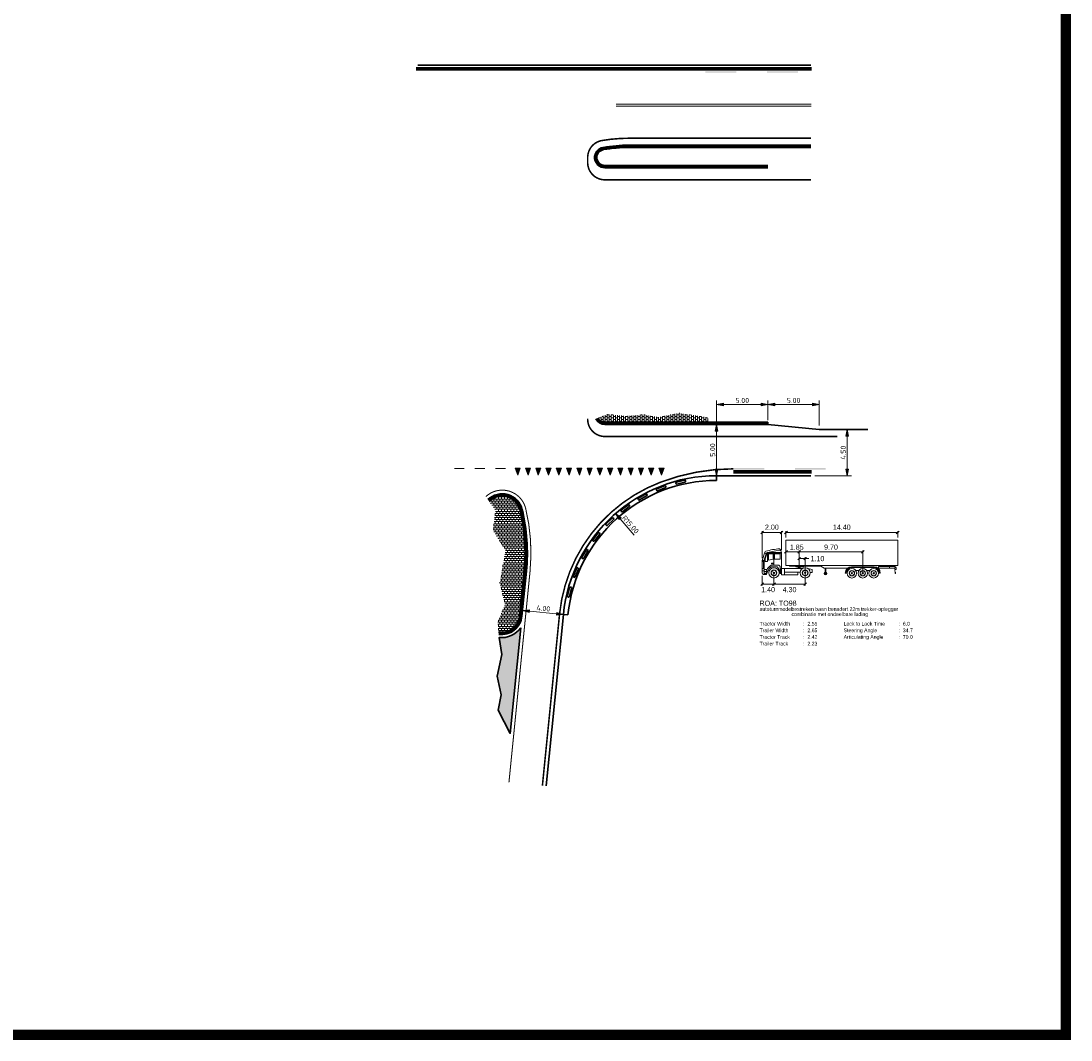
# Model space of a CAD drawing. Header units: metres. Extents: x -699 to 2316, y -1199 to 781.
# Tile 289 of 593: x 378 to 480, y -15 to 85. Entities that reach past the tile are written whole.
import ezdxf
from ezdxf.enums import TextEntityAlignment as Align

# ---------------------------------------------------------------- set-up
doc = ezdxf.new("R2010")
doc.units = ezdxf.units.M
doc.header["$PDMODE"] = 1
doc.linetypes.add('VW-1-1_STREEP', pattern=[2, 1, -1])
for name, color, linetype, lineweight in [('N-WA-VW-MARKERING_DYNAMISCH-G', 7, 'Continuous', 35), ('N-WE-VH-KANTVERHARDING-G', 210, 'Continuous', 35), ('N-WE-VH-STOOTBAND-G', 7, 'Continuous', 35), ('N-WE-VH-VERHARDING_BETON-G', 252, 'Continuous', 35), ('N-WE-VH-VERHARDING_BETONSTRAATSTEEN-A', 252, 'Continuous', 18), ('N-WE-VW-MARKERING_DWARS_DRIEHOEK_5070-G', 7, 'VW-HAAIETAND70-L-N', 35), ('N-WE-VW-MARKERING_LANGS_STREEP_DOORGETROKKEN_010-G', 7, 'Continuous', 13), ('N-WE-VW-MARKERING_LANGS_STREEP_DOORGETROKKEN_015-G', 7, 'Continuous', 13), ('N-WE-VW-MARKERING_PUNTSTUK-G', 7, 'Continuous', 35), ('X-XX-AL-(M)-M-200', 7, 'Continuous', 18), ('X-XX-AL-M', 7, 'Continuous', 18)]:
    doc.layers.add(name, color=color, linetype=linetype, lineweight=lineweight)
doc.layers.add('to-xx-view', color=1, linetype='Continuous', lineweight=25, plot=False)
doc.styles.add('NLCS-ISO Standaard', font='NLCS-ISO.ttf')
doc.styles.add('rtw_iso', font='iso-rtw.shx')
doc.linetypes.add('VW-HAAIETAND70-L-N', pattern='A,0,-0.5,[149,NLCS.SHX,S=1,R=0,X=-0.625,Y=0],-0.5', length=1)
doc.dimstyles.new('NLCS-M200-T25-Pijl', dxfattribs={"dimtxt": 0.5, "dimasz": 0.375, "dimexe": 0.4, "dimexo": 0.4, "dimgap": 0.14, "dimtad": 1, "dimlfac": -1, "dimzin": 0, "dimdsep": 46, "dimtxsty": 'NLCS-ISO Standaard', "dimblk": 'Pijl', "dimblk1": 'Pijl', "dimblk2": 'Pijl', "dimcen": 2.5, "dimdle": 2, "dimclrd": 256, "dimclre": 256, "dimclrt": 256, "dimadec": 0, "dimazin": 0, "dimtfac": 1, "dimtofl": 0, "dimtmove": 0, "dimatfit": 3, "dimldrblk": 'Pijl', "dimfxl": 1, "dimtolj": 1, "dimtzin": 0, "dimlwd": 18, "dimlwe": 18, "dimarcsym": 0})

# ---------------------------------------------------------------- blocks, each defined once
blk = doc.blocks.new('Haai70')
at = {"linetype": 'Continuous', "lineweight": 5}
blk.add_hatch(color=256, dxfattribs=at).paths.add_polyline_path([(-0.25, 0), (0.2499999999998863, 2.273736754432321e-13), (2.842170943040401e-14, -0.7000000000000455)])
blk.add_lwpolyline([(-0.25, 0), (0.2499999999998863, 2.273736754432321e-13), (2.842170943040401e-14, -0.7000000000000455)], close=True, dxfattribs=at)
blk = doc.blocks.new('Pijl')
h = blk.add_hatch(color=256)
h.paths.add_polyline_path([(2.220446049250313e-16, 0), (-1.75, 0.352142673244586), (-1.749922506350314, 1.310063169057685e-14)])
h.paths.add_polyline_path([(-1.749922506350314, 1.310063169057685e-14), (-1.749845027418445, -0.3520757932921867), (0, 0)])
for p, q in [((-1.901878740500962, 1.4210854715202e-14), (0, 0)), ((0, 0), (-1.75, 0.352142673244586)), ((-1.75, 0.352142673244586), (-1.749845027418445, -0.3520757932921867)), ((0, 0), (-1.749845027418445, -0.3520757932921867))]:
    blk.add_line(p, q)
blk = doc.blocks.new('*D150')
at = {"layer": 'Defpoints', "color": 0, "transparency": 16777216}
for p in [(435.6211128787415, 36.58939930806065), (445.4602522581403, 25.26723801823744)]:
    blk.add_point(p, dxfattribs=at)
at = {"layer": 'X-XX-AL-M', "lineweight": 18, "transparency": 16777216}
blk.add_line((437.4446333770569, 34.4910254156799), (435.8670913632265, 36.30634527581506), dxfattribs=at)
at = {"layer": 'X-XX-AL-M', "lineweight": 18, "transparency": 16777216, "xscale": 0.375, "yscale": 0.375, "zscale": 0.375, "rotation": 130.9911634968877}
blk.add_blockref('Pijl', (435.6211128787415, 36.58939930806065), dxfattribs=at)
at = {"layer": 'X-XX-AL-M', "transparency": 16777216, "insert": (437.0732278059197, 35.51297595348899), "char_height": 0.5, "attachment_point": 5, "rotation": 310.99116349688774, "style": 'NLCS-ISO Standaard'}
blk.add_mtext('\\A1;R15.00', dxfattribs=at)
blk = doc.blocks.new('*D151')
at = {"layer": 'Defpoints', "color": 0, "transparency": 16777216}
for p in [(455.4602522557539, 44.76723801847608), (458.1913283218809, 44.76723801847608), (454.6408143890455, 40.26723801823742)]:
    blk.add_point(p, dxfattribs=at)
at = {"layer": 'X-XX-AL-M', "lineweight": 18, "transparency": 16777216}
for p, q in [((455.8602522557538, 44.76723801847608), (458.5913283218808, 44.76723801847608)), ((458.1913283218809, 40.64223801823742), (458.1913283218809, 44.39223801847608)), ((455.0408143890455, 40.26723801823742), (458.5913283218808, 40.26723801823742))]:
    blk.add_line(p, q, dxfattribs=at)
at = {"layer": 'X-XX-AL-M', "lineweight": 18, "transparency": 16777216, "xscale": 0.375, "yscale": 0.375, "zscale": 0.375}
for p, rotation in [((458.1913283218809, 44.76723801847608), 90), ((458.1913283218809, 40.26723801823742), 270)]:
    blk.add_blockref('Pijl', p, dxfattribs=dict(at, rotation=rotation))
at = {"layer": 'X-XX-AL-M', "transparency": 16777216, "insert": (457.8013283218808, 42.51723801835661), "char_height": 0.5, "attachment_point": 5, "rotation": 90, "style": 'NLCS-ISO Standaard'}
blk.add_mtext('\\A1;4.50', dxfattribs=at)
blk = doc.blocks.new('*D152')
at = {"layer": 'Defpoints', "color": 0, "transparency": 16777216}
for p in [(445.4602522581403, 45.26723801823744), (445.4602522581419, 45.26723801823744), (445.4602522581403, 40.26723801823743)]:
    blk.add_point(p, dxfattribs=at)
at = {"layer": 'X-XX-AL-M', "lineweight": 18, "transparency": 16777216}
blk.add_line((445.4602522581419, 40.64223801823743), (445.4602522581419, 44.89223801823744), dxfattribs=at)
at = {"layer": 'X-XX-AL-M', "lineweight": 18, "transparency": 16777216, "xscale": 0.375, "yscale": 0.375, "zscale": 0.375}
for p, rotation in [((445.4602522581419, 45.26723801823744), 90), ((445.4602522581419, 40.26723801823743), 270)]:
    blk.add_blockref('Pijl', p, dxfattribs=dict(at, rotation=rotation))
at = {"layer": 'X-XX-AL-M', "transparency": 16777216, "insert": (445.0702522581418, 42.76723801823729), "char_height": 0.5, "attachment_point": 5, "rotation": 90, "style": 'NLCS-ISO Standaard'}
blk.add_mtext('\\A1;5.00', dxfattribs=at)
blk = doc.blocks.new('*D153')
at = {"layer": 'Defpoints', "color": 0, "transparency": 16777216}
for p in [(426.5545456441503, 27.15780867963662), (426.5545456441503, 27.1578086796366), (430.5346944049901, 26.75979380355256)]:
    blk.add_point(p, dxfattribs=at)
at = {"layer": 'X-XX-AL-M', "lineweight": 18, "transparency": 16777216}
blk.add_line((430.1615554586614, 26.79710769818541), (426.927684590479, 27.12049478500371), dxfattribs=at)
at = {"layer": 'X-XX-AL-M', "lineweight": 18, "transparency": 16777216, "xscale": 0.375, "yscale": 0.375, "zscale": 0.375}
for p, rotation in [((426.5545456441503, 27.1578086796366), 174.2894068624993), ((430.5346944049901, 26.75979380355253), 354.2894068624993)]:
    blk.add_blockref('Pijl', p, dxfattribs=dict(at, rotation=rotation))
at = {"layer": 'X-XX-AL-M', "transparency": 16777216, "insert": (428.5834264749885, 27.34686574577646), "char_height": 0.5, "attachment_point": 5, "rotation": 354.2894068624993, "style": 'NLCS-ISO Standaard'}
blk.add_mtext('\\A1;4.00', dxfattribs=at)
blk = doc.blocks.new('*D154')
at = {"layer": 'Defpoints', "color": 0, "transparency": 16777216}
for p in [(445.4602522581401, 47.21303352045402), (450.4602522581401, 45.26723801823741), (445.4602522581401, 40.26723801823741)]:
    blk.add_point(p, dxfattribs=at)
at = {"layer": 'X-XX-AL-M', "lineweight": 18, "transparency": 16777216}
for p, q in [((445.4602522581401, 40.66723801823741), (445.4602522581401, 47.61303352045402)), ((450.0852522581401, 47.21303352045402), (445.8352522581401, 47.21303352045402)), ((450.4602522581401, 45.66723801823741), (450.4602522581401, 47.61303352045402))]:
    blk.add_line(p, q, dxfattribs=at)
at = {"layer": 'X-XX-AL-M', "lineweight": 18, "transparency": 16777216, "xscale": 0.375, "yscale": 0.375, "zscale": 0.375, "rotation": 180}
blk.add_blockref('Pijl', (445.4602522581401, 47.21303352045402), dxfattribs=at)
at = {"layer": 'X-XX-AL-M', "lineweight": 18, "transparency": 16777216, "xscale": 0.375, "yscale": 0.375, "zscale": 0.375}
blk.add_blockref('Pijl', (450.4602522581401, 47.21303352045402), dxfattribs=at)
at = {"layer": 'X-XX-AL-M', "transparency": 16777216, "insert": (447.9602522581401, 47.60303352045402), "char_height": 0.5, "attachment_point": 5, "style": 'NLCS-ISO Standaard'}
blk.add_mtext('\\A1;5.00', dxfattribs=at)
blk = doc.blocks.new('*D155')
at = {"layer": 'Defpoints', "color": 0, "transparency": 16777216}
for p in [(455.4602522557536, 47.21303352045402), (450.4602522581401, 45.26723801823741), (455.4602522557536, 44.76723801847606)]:
    blk.add_point(p, dxfattribs=at)
at = {"layer": 'X-XX-AL-M', "lineweight": 18, "transparency": 16777216}
for p, q in [((450.4602522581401, 45.66723801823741), (450.4602522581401, 47.61303352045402)), ((450.8352522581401, 47.21303352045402), (455.0852522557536, 47.21303352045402)), ((455.4602522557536, 45.16723801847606), (455.4602522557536, 47.61303352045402))]:
    blk.add_line(p, q, dxfattribs=at)
at = {"layer": 'X-XX-AL-M', "lineweight": 18, "transparency": 16777216, "xscale": 0.375, "yscale": 0.375, "zscale": 0.375, "rotation": 180}
blk.add_blockref('Pijl', (450.4602522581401, 47.21303352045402), dxfattribs=at)
at = {"layer": 'X-XX-AL-M', "lineweight": 18, "transparency": 16777216, "xscale": 0.375, "yscale": 0.375, "zscale": 0.375}
blk.add_blockref('Pijl', (455.4602522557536, 47.21303352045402), dxfattribs=at)
at = {"layer": 'X-XX-AL-M', "transparency": 16777216, "insert": (452.9602522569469, 47.60303352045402), "char_height": 0.5, "attachment_point": 5, "style": 'NLCS-ISO Standaard'}
blk.add_mtext('\\A1;5.00', dxfattribs=at)

msp = doc.modelspace()

# ---------------------------------------------------------------- hatches: boundary and pattern name
at = {"layer": 'N-WE-VH-VERHARDING_BETONSTRAATSTEEN-A'}
h = msp.add_hatch(dxfattribs=at)
h.set_pattern_fill('VB-KLINKERVERHARDING', color=256, scale=0.2, style=0, pattern_type=2)
h.set_pattern_definition([(0, (0, 0), (0.2, 0.15), [0.2, -0.2]), (90, (0, 0), (-0.2, 1.224646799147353e-17), [])])
h.paths.add_polyline_path([(444.5169181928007, 45.97154747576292), (441.7700212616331, 46.36365001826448), (439.7799265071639, 45.97154747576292), (438.3784468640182, 46.22361253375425), (436.6125871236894, 46.08357504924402), (434.7906722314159, 46.25162244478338), (433.901212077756, 45.88452617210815, 0.2698577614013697), (434.5751235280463, 45.49223801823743), (436.9057268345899, 45.49223801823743), (437.0225855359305, 45.56892296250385), (437.072907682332, 45.49223801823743), (444.7967335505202, 45.49223801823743)])
h = msp.add_hatch(dxfattribs=at)
h.set_pattern_fill('VB-KLINKERVERHARDING', color=256, scale=0.2, angle=90, style=0, pattern_type=2)
h.set_pattern_definition([(90, (0, 0), (-0.15, 0.2), [0.2, -0.2]), (180, (0, 0), (-2.449293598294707e-17, -0.2), [])])
h.paths.add_polyline_path([(426.3056123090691, 36.93325364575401, 0.5894868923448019), (423.3112146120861, 37.75847729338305), (423.9283910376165, 36.89951389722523), (423.6735497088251, 34.96422579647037), (424.8967938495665, 32.97800866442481), (424.3361414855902, 29.82043588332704), (424.8458241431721, 27.68143165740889), (424.1322698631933, 26.05171774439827), (424.2199401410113, 25.04577140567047, 0.4329750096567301), (426.2746964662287, 26.62053891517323), (426.7124985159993, 30.998559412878, 0.08425962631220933)])
at = {"layer": 'N-WE-VW-MARKERING_PUNTSTUK-G'}
h = msp.add_hatch(color=256, dxfattribs=at)
edge = h.paths.add_edge_path()
edge.add_arc((424.508505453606, 26.79715801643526), 2.299999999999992, 263.8597141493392, 324.6975610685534, ccw=False)
edge.add_line((424.2624901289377, 24.51035315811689), (424.549851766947, 22.86220837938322))
edge.add_line((424.549851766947, 22.86220837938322), (424.092832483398, 20.76156317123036))
edge.add_line((424.092832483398, 20.76156317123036), (424.4584522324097, 18.93491398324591))
edge.add_line((424.4584522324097, 18.93491398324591), (424.1842392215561, 17.42792681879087))
edge.add_line((424.1842392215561, 17.42792681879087), (425.356505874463, 15.17741098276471))
edge.add_line((425.356505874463, 15.17741098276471), (426.3855653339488, 25.46800557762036))

# ---------------------------------------------------------------- linework, layer by layer
at = {"layer": 'N-WA-VW-MARKERING_DYNAMISCH-G', "color": 251, "linetype": 'VW-1-1_STREEP', "ltscale": 0.85, "const_width": 0.35}
for points in [[(416.1734419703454, 79.89223801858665), (454.7058143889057, 79.89223801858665)], [(447.0988492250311, 40.64223801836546), (454.7058143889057, 40.64223801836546)]]:
    msp.add_lwpolyline(points, dxfattribs=at)
at = {"layer": 'N-WE-VH-KANTVERHARDING-G'}
for p, q in [((416.3584419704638, 80.26723801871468), (454.6408143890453, 80.2672380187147)), ((450.4602522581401, 45.26723801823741), (450.4602522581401, 45.49223801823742)), ((445.4602522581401, 40.26723801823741), (454.6408143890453, 40.26723801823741)), ((430.5346944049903, 26.75979380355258), (428.8638615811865, 10.05146556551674))]:
    msp.add_line(p, q, dxfattribs=at)
at = {"layer": 'N-WE-VH-KANTVERHARDING-G', "flags": 128}
for points in [[(454.6408143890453, 72.46723801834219), (436.9330887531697, 72.46723801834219, 0.04233344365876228), (434.4066974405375, 72.25295230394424, 0.9187717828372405), (434.5751235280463, 70.26723801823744), (450.4602522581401, 70.2672380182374)], [(454.6408143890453, 72.35223801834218), (436.9330887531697, 72.35223801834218, 0.04233344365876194), (434.426066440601, 72.13959516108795, 0.9187717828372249), (434.5751235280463, 70.38223801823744), (450.4602522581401, 70.38223801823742)], [(454.6408143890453, 72.24223801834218), (436.9330887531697, 72.24223801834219, 0.04233344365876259), (434.4445933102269, 72.03116658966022, 0.9187717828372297), (434.5751235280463, 70.49223801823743), (450.4602522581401, 70.49223801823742)], [(433.6919638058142, 45.79816563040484, 0.2774462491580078), (434.5751235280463, 45.26723801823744), (450.4602522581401, 45.26723801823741)], [(433.7988317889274, 45.84227197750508, 0.2740490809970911), (434.5751235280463, 45.38223801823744), (450.4602522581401, 45.38223801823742)], [(433.901212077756, 45.88452617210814, 0.2698577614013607), (434.5751235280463, 45.49223801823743), (450.4602522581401, 45.49223801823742)]]:
    msp.add_lwpolyline(points, format="xyb", dxfattribs=at)
at = {"layer": 'N-WE-VH-KANTVERHARDING-G'}
msp.add_lwpolyline([(450.4602522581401, 45.26723801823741), (455.4602522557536, 44.76723801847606), (460.1957809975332, 44.76723801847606)], dxfattribs=at)
for points in [[(423.1781565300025, 37.94366262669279, -0.582880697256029), (426.5243452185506, 36.98598802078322, -0.08425962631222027), (426.9363818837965, 30.97617107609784), (426.498579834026, 26.59815057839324, -0.4244952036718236), (424.2400297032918, 24.81525974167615)], [(423.2587655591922, 37.86164321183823, -0.5828806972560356), (426.4125483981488, 36.95903489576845, -0.08425962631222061), (426.8219526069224, 30.98761400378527), (426.3841505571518, 26.60959350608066, -0.424495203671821), (424.2554670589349, 24.92921889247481, -0.424495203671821)], [(423.3112146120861, 37.75847729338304, -0.5894868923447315), (426.305612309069, 36.93325364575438, -0.08425962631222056), (426.7124985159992, 30.99855941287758), (426.2746964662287, 26.62053891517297, -0.4329750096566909), (424.2199401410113, 25.04577140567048)]]:
    msp.add_lwpolyline(points, format="xyb", dxfattribs=at)
msp.add_arc((445.4602522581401, 25.26723801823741), 15, 90, 174.2894068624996, dxfattribs=at)
at = {"layer": 'N-WE-VH-STOOTBAND-G'}
for points in [[(440.462222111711, 39.09726674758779, 0.9999999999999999), (440.3891557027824, 39.28344220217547), (439.6444538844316, 38.99117656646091, 0.9999999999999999), (439.717520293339, 38.80500111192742)], [(442.3710282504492, 39.64453592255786, 0.9999999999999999), (442.3237103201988, 39.83885785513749), (441.5464225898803, 39.64958613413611, 0.9999999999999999), (441.5937405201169, 39.45526420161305)], [(438.6445487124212, 38.29782454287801, 0.9999999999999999), (438.5470660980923, 38.47245884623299), (437.8485288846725, 38.08252838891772, 0.9999999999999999), (437.9460114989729, 37.90789408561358)], [(436.9511510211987, 37.26078612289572, 0.9999999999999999), (436.83102967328, 37.42069504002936), (436.1913940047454, 36.94020964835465, 0.9999999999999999), (436.3115153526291, 36.78030073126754)], [(435.4129059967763, 36.0050605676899, 0.9999999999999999), (435.2723361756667, 36.14732836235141), (434.7032649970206, 35.58504907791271, 0.9999999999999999), (434.8438348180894, 35.4427812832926)], [(434.0578615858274, 34.5535444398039, 0.9999999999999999), (433.8994064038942, 34.67557703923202), (433.4112760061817, 34.04175631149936, 0.9999999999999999), (433.5697311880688, 33.91972371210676)], [(432.9107253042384, 32.93270429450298, 0.9999999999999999), (432.7372739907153, 33.03227658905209), (432.3389848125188, 32.33847133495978, 0.9999999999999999), (432.5124361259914, 32.23889904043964)], [(431.9924137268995, 31.17209409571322, 0.9999999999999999), (431.8071289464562, 31.24739051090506), (431.5059432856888, 30.50625138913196, 0.9999999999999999), (431.6912280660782, 30.43095497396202)], [(431.3196711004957, 29.30381633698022, 0.9999999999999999), (431.1259312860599, 29.35346393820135), (430.9273408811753, 28.5785046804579, 0.9999999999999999), (431.1210806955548, 28.52885707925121)]]:
    msp.add_lwpolyline(points, format="xyb", close=True, dxfattribs=at)
at = {"layer": 'N-WE-VH-VERHARDING_BETON-G'}
for p, q in [((445.4602522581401, 39.81723801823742), (445.4602522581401, 40.26723801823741)), ((430.9824611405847, 26.71501712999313), (430.5346944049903, 26.75979380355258))]:
    msp.add_line(p, q, dxfattribs=at)
msp.add_arc((445.4602522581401, 25.26723801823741), 14.55, 90, 174.2894068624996, dxfattribs=at)
at = {"layer": 'N-WE-VW-MARKERING_LANGS_STREEP_DOORGETROKKEN_010-G', "const_width": 0.1}
for points in [[(435.6602069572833, 76.46723801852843), (454.6908143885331, 76.46723801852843)], [(435.6602069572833, 76.26723801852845), (454.6908143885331, 76.26723801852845)], [(419.8992542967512, 40.96723802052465), (420.8992542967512, 40.96723802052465)], [(421.8992542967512, 40.96723802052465), (422.8992542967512, 40.96723802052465)], [(423.8992542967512, 40.96723802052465), (424.8992542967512, 40.96723802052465)]]:
    msp.add_lwpolyline(points, dxfattribs=at)
msp.add_lwpolyline([(422.9718606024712, 38.23077769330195, -0.5751922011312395), (426.8645964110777, 37.0680192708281, -0.08425962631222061), (427.28464490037, 30.94134477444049), (425.23197583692, 10.41465413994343)], format="xyb", dxfattribs=at)
at = {"layer": 'N-WE-VW-MARKERING_LANGS_STREEP_DOORGETROKKEN_015-G'}
for points in [[(454.6408143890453, 73.14223802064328, 0.15, 0.15, 0), (436.9330887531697, 73.14223802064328, 0.15, 0.15, 0.0423334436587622), (434.2930098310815, 72.91830944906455, 0.15, 0.15, 0.3654715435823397), (432.9001235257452, 71.26723801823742, 0.15, 0.15, 0), (432.9001235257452, 70.76723802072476, 0.15, 0.15, 0.4142135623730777), (434.5751235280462, 69.09223801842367, 0.15, 0.15, 0), (454.6408143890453, 69.09223801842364, 0, 0, 0)], [(432.9001235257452, 45.82706965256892, 0.15, 0.15, 0), (432.9001235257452, 45.76723802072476, 0.15, 0.15, 0.4142135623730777), (434.5751235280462, 44.09223801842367, 0.15, 0.15, 0), (457.23489567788, 44.09223801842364, 0, 0, 0)]]:
    msp.add_lwpolyline(points, format="xyseb", dxfattribs=at)
at = {"layer": 'N-WE-VW-MARKERING_LANGS_STREEP_DOORGETROKKEN_015-G', "const_width": 0.15}
msp.add_lwpolyline([(435.6602069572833, 44.09223801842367), (454.6908143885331, 44.09223801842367)], dxfattribs=at)
at = {"layer": 'N-WE-VW-MARKERING_LANGS_STREEP_DOORGETROKKEN_015-G', "const_width": 0.15, "flags": 128}
msp.add_lwpolyline([(447.0988492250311, 40.94223802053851, 0.09078721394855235), (440.0130245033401, 39.64494071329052, 0.2845716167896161), (430.1615554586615, 26.79710769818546), (428.4907226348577, 10.08877946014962)], format="xyb", dxfattribs=at)
at = {"layer": 'N-WE-VW-MARKERING_LANGS_STREEP_DOORGETROKKEN_015-G'}
for points in [[(444.3730368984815, 79.66723801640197), (447.3730368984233, 79.66723801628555), (444.3730368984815, 79.51723801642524), (447.3730368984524, 79.51723801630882)], [(450.3730368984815, 79.66723801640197), (453.3730368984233, 79.66723801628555), (450.3730368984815, 79.51723801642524), (453.3730368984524, 79.51723801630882)], [(447.0988492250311, 40.86723802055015), (450.0988492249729, 40.86723802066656), (447.0988492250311, 41.01723802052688), (450.098849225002, 41.01723802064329)], [(453.0988492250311, 40.86723802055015), (456.0988492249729, 40.86723802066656), (453.0988492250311, 41.01723802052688), (456.098849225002, 41.01723802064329)]]:
    msp.add_solid(points, dxfattribs=at)
at = {"layer": 'N-WE-VW-MARKERING_PUNTSTUK-G', "flags": 128}
msp.add_lwpolyline([(426.3855653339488, 25.46800557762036, -0.2718713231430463), (424.2624901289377, 24.51035315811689), (424.549851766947, 22.86220837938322), (424.092832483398, 20.76156317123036), (424.4584522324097, 18.93491398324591), (424.1842392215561, 17.42792681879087), (425.356505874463, 15.17741098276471)], format="xyb", close=True, dxfattribs=at)
at = {"layer": 'to-xx-view', "const_width": 1}
msp.add_lwpolyline([(275.9176494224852, 172.4900894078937), (479.4814291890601, 172.4900894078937), (479.4814291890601, -14.19073007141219), (275.9176494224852, -14.19073007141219)], close=True, dxfattribs=at)
at = {"layer": 'X-XX-AL-(M)-M-200', "lineweight": 18}
for p, q in [((449.7689891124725, 34.60488800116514), (450.0389891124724, 34.87488800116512)), ((449.9039891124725, 32.25440061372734), (449.9039891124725, 34.87488800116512)), ((451.6463925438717, 34.60488800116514), (451.9163925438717, 34.87488800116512)), ((451.7813925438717, 33.02789252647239), (451.7813925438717, 34.87488800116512)), ((452.0800160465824, 34.60488800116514), (452.3500160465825, 34.87488800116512)), ((452.2150160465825, 34.23988800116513), (452.2150160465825, 34.87488800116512)), ((462.9634335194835, 34.60488800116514), (463.2334335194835, 34.87488800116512)), ((463.0984335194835, 34.23988800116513), (463.0984335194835, 34.87488800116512)), ((451.7813925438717, 34.73988800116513), (449.9039891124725, 34.73988800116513)), ((463.0984335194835, 34.73988800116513), (452.2150160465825, 34.73988800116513)), ((452.0800160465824, 32.72662217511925), (452.3500160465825, 32.99662217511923)), ((459.6998645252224, 32.86162217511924), (452.2150160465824, 32.86162217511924)), ((453.367473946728, 32.72662217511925), (453.6374739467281, 32.99662217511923)), ((453.5024739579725, 31.48774375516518), (453.502473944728, 32.99662217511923)), ((459.5648645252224, 32.72662217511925), (459.8348645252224, 32.99662217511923)), ((459.6998645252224, 32.99662217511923), (459.6998645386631, 30.77378526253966)), ((453.3798016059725, 32.07318375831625), (453.6251463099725, 32.31852846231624)), ((453.5024739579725, 32.19585611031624), (454.4411786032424, 32.19585611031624)), ((453.9635558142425, 32.07318375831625), (454.2089005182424, 32.31852846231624)), ((454.0862281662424, 32.33085611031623), (454.0862281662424, 29.56342823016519)), ((451.0475076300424, 30.80624364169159), (451.0475076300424, 29.56342823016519)), ((449.7689891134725, 29.56342823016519), (450.0389891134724, 29.83342823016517)), ((449.9039891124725, 30.5342343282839), (449.9039891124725, 29.56342823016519)), ((449.9039891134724, 29.69842823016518), (454.0862281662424, 29.69842823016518)), ((450.9125076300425, 29.56342823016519), (451.1825076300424, 29.83342823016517)), ((453.9512281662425, 29.56342823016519), (454.2212281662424, 29.83342823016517))]:
    msp.add_line(p, q, dxfattribs=at)
at = {"layer": 'X-XX-AL-(M)-M-200'}
for p, q in [((452.2150160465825, 33.98988800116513), (463.0984335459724, 33.98988800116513)), ((452.2150160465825, 31.51670672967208), (452.2150160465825, 33.98988800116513)), ((463.0984335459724, 31.51670672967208), (463.0984335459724, 33.98988800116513)), ((449.9039891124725, 32.00440061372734), (450.1725624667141, 32.837372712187)), ((450.1014406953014, 32.01419158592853), (450.3476791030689, 32.77789252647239)), ((450.1462263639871, 32.75569208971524), (450.2779686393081, 32.64866169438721)), ((450.3476791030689, 32.77789252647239), (451.7813925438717, 32.77789252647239)), ((451.2188385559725, 32.94560023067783), (450.4300532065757, 32.77789252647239)), ((451.721370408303, 32.97729236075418), (451.2188385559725, 32.94560023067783)), ((451.5960838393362, 33.15121206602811), (451.6940696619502, 33.06798830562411)), ((451.6940696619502, 33.06798830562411), (451.7813925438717, 32.77789252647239)), ((451.7813925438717, 30.62008546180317), (451.7813925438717, 32.77789252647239)), ((450.0190454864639, 32.00806299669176), (449.9039891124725, 31.9995050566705)), ((449.9039891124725, 30.7842343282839), (449.9039891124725, 32.00440061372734)), ((449.9039891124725, 31.90159462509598), (450.0181526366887, 31.90159462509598)), ((450.0181526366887, 31.90159462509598), (450.0181526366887, 31.24069967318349)), ((450.0892219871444, 32.06326968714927), (450.2779686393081, 32.64866169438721)), ((450.1014406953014, 30.6642848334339), (450.1014406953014, 32.01419158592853)), ((450.1801892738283, 32.17210817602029), (450.3389109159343, 32.66437852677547)), ((450.1801892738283, 31.91754119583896), (450.1801892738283, 32.17210817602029)), ((450.4309283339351, 31.91754119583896), (450.1801892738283, 31.91754119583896)), ((450.3318946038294, 32.7289373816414), (451.7813925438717, 32.7289373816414)), ((450.4309283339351, 32.66437852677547), (450.3389109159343, 32.66437852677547)), ((450.4309283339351, 31.91754119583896), (450.4309283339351, 32.66437852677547)), ((450.5079142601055, 32.04355410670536), (450.5079142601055, 32.66437852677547)), ((450.9643306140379, 32.66437852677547), (450.5079142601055, 32.66437852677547)), ((450.9643306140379, 32.14787093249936), (450.5079142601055, 32.04355410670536)), ((450.8050469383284, 31.7645201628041), (450.8050469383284, 31.67640070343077)), ((451.0094300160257, 31.7645201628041), (450.8050469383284, 31.7645201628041)), ((450.9643306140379, 32.14787093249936), (450.9643306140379, 32.66437852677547)), ((451.0094300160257, 31.67640070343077), (451.0094300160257, 31.7645201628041)), ((451.0358175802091, 31.56542594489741), (451.0358175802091, 32.7289373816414)), ((451.6462057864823, 32.66437852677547), (451.096306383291, 32.66437852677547)), ((451.096306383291, 32.14787093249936), (451.096306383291, 32.66437852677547)), ((451.6462057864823, 32.14787093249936), (451.096306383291, 32.14787093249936)), ((451.6462057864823, 32.14787093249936), (451.6462057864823, 32.66437852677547)), ((450.1014406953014, 31.24069967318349), (449.9039891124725, 31.24069967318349)), ((450.1014406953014, 31.01061019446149), (449.9039891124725, 31.01061019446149)), ((450.3709118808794, 31.13781503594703), (450.1014406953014, 31.13781503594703)), ((450.2966611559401, 30.93356848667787), (450.1014406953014, 30.93356848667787)), ((450.3339999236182, 30.74468775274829), (450.1014406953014, 30.74468775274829)), ((450.8050469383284, 31.67640070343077), (451.0094300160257, 31.67640070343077)), ((451.3141104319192, 31.38959360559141), (450.8222480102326, 31.38959360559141)), ((450.8285158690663, 31.56542594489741), (451.5307268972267, 31.56542594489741)), ((451.5307268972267, 31.56542594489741), (451.6407068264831, 31.42805687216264)), ((451.6297089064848, 30.75220107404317), (451.7813925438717, 30.75220107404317)), ((451.6407068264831, 31.42805687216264), (451.7275144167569, 30.75220107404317)), ((451.7813925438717, 31.24693800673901), (453.8526759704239, 31.24693800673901)), ((452.0705122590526, 31.24693800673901), (452.0705122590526, 30.62008546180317)), ((452.0705122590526, 30.86537561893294), (453.5909892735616, 30.86537561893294)), ((463.0984335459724, 31.51670672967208), (452.2150160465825, 31.51670672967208)), ((452.6006109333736, 31.44584511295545), (452.5241170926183, 31.51670672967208)), ((455.6063649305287, 31.44584511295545), (452.6006109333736, 31.44584511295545)), ((453.1827600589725, 31.44584511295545), (453.7365823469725, 31.44584511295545)), ((453.1827600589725, 31.44584511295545), (453.1827600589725, 31.37975073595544)), ((453.1827600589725, 31.37975073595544), (453.4210751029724, 31.37975073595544)), ((453.36372042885, 31.24693800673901), (453.4149706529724, 31.33570595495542)), ((453.379733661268, 30.86537561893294), (453.379733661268, 30.62008546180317)), ((453.4251919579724, 31.34160723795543), (453.4750269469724, 31.34160723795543)), ((453.4313216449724, 31.34160723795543), (453.4574742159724, 31.36260563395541)), ((453.4792405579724, 31.44584511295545), (453.4792405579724, 31.40536389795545)), ((453.4792405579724, 31.40536389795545), (453.5264508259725, 31.40536389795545)), ((453.5264508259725, 31.44584511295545), (453.5264508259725, 31.40536389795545)), ((453.5804994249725, 31.34160723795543), (453.5306644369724, 31.34160723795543)), ((453.5743697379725, 31.34160723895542), (453.5482171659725, 31.36260563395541)), ((453.5846162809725, 31.37975073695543), (453.9490285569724, 31.37975073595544)), ((453.6419709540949, 31.24693800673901), (453.5907207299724, 31.33570595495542)), ((453.7365823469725, 31.44584511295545), (453.9490285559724, 31.39287632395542)), ((454.7659419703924, 31.12586780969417), (454.3376483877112, 31.23699417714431)), ((454.7659419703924, 30.85149072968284), (454.5835468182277, 30.84408951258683)), ((454.7659419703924, 30.85149072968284), (454.7659419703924, 31.12586780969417)), ((455.6063649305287, 31.44584511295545), (455.9217270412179, 31.25698144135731)), ((455.9217270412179, 31.25698144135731), (458.2073800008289, 31.25698144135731)), ((456.0236519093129, 31.25698144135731), (456.0236519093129, 30.88666391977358)), ((456.0236519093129, 30.88666391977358), (456.1000230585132, 30.88666391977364)), ((456.1000230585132, 31.25698144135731), (456.1000230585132, 30.88666391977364)), ((457.9935113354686, 30.79221069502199), (458.0698238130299, 30.79221069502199)), ((458.1370448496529, 31.05200457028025), (458.259805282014, 31.05200457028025)), ((458.6054561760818, 31.4041555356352), (459.6998645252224, 31.4041555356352)), ((458.6054561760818, 31.327843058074), (459.6998645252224, 31.327843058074)), ((459.0082117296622, 31.05200457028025), (459.3256613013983, 31.05200457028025)), ((460.7942729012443, 31.4041555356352), (459.6998645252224, 31.4041555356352)), ((460.7942729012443, 31.327843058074), (459.6998645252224, 31.327843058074)), ((460.0740677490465, 31.05200457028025), (460.3915173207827, 31.05200457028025)), ((461.1399237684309, 31.05200457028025), (461.2626842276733, 31.05200457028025)), ((461.236607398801, 31.21507790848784), (461.236607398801, 31.42422509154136)), ((461.236607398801, 31.42422509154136), (462.8318097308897, 31.42422509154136)), ((461.236607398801, 31.26419372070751), (462.82628719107, 31.26419372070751)), ((461.4062177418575, 30.79221069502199), (461.3299052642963, 30.79221069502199)), ((462.2933591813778, 31.42422509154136), (462.2933591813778, 31.26419372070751)), ((462.953306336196, 31.31937698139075), (462.82628719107, 31.31937698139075)), ((462.82628719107, 31.31937698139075), (462.82628719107, 31.12071744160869)), ((462.82628719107, 31.12071744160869), (462.953306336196, 31.12071744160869)), ((462.8318097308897, 31.42422509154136), (462.953306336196, 31.51670672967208)), ((462.8926418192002, 30.88895680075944), (462.8409266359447, 30.88895680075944)), ((462.8409266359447, 30.73844847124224), (462.8409266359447, 30.88895680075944)), ((462.8926418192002, 30.73844847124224), (462.8409266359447, 30.73844847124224)), ((462.8926418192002, 30.88895680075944), (462.8926418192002, 30.73844847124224)), ((462.953306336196, 31.12071744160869), (462.953306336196, 31.31937698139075)), ((450.3154494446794, 30.6642848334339), (450.0239386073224, 30.6642848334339)), ((451.7813925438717, 30.62008546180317), (453.379733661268, 30.62008546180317))]:
    msp.add_line(p, q, dxfattribs=at)
for centre, radius in [((451.0475076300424, 30.80624364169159), 0.4987566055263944), ((451.0475076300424, 30.80624364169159), 0.2832616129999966), ((451.0475076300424, 30.80624364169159), 0.2596564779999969), ((451.0475076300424, 30.80624364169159), 0.06801007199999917), ((453.5028456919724, 31.37975073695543), 0.01473477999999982), ((454.0862281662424, 30.80624364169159), 0.4987566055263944), ((454.0862281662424, 30.80624364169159), 0.2832616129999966), ((454.0862281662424, 30.80624364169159), 0.2596564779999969), ((454.0862281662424, 30.80624364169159), 0.06801007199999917), ((456.0618374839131, 30.75584247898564), 0.1308214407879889), ((456.0618374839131, 30.75584247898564), 0.05995982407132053), ((458.6340085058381, 30.77378526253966), 0.4662982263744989), ((458.6340085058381, 30.77378526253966), 0.2648318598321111), ((458.6340085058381, 30.77378526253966), 0.242762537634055), ((458.6340085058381, 30.77378526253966), 0.06358515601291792), ((459.6998645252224, 30.77378526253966), 0.4662982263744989), ((459.6998645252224, 30.77378526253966), 0.2648318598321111), ((459.6998645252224, 30.77378526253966), 0.242762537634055), ((459.6998645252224, 30.77378526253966), 0.06358515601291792), ((460.7657205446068, 30.77378526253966), 0.4662982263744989), ((460.7657205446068, 30.77378526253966), 0.2648318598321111), ((460.7657205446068, 30.77378526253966), 0.242762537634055), ((460.7657205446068, 30.77378526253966), 0.06358515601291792)]:
    msp.add_circle(centre, radius, dxfattribs=at)
for centre, radius, start, end in [((450.2867245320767, 32.80056368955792), 0.11994949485, 106.2186396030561, 162.1292361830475), ((451.995745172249, 26.92521107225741), 6.23881539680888, 93.67290855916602, 106.2186396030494), ((450.0131139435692, 32.08780903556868), 0.07996632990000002, 274.2538502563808, 342.1292361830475), ((450.0239386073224, 30.7842343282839), 0.11994949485, 180, 270), ((451.2231174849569, 30.71238902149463), 0.9524923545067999, 118.2924077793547, 177.6044665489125), ((451.4537227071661, 30.44400502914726), 1.159391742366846, 127.4098944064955, 169.0474486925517), ((450.8222480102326, 31.26964411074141), 0.11994949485, 90, 127.4098944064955), ((450.8285158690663, 31.44547645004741), 0.11994949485, 90, 118.2924077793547), ((451.3141104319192, 31.26964411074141), 0.11994949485, 45.95880161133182, 90), ((450.8639093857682, 30.80411762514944), 0.7675573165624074, 356.1216289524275, 45.95880161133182), ((453.4251919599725, 31.32980467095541), 0.01180256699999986, 90, 149.9999999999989), ((453.4210751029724, 31.33254046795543), 0.04721026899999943, 30.00000000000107, 90), ((453.5028456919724, 31.37975073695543), 0.04721026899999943, 210.0000000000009, 329.9999999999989), ((453.5846162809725, 31.33254046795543), 0.04721026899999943, 90, 149.9999999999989), ((453.5804994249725, 31.32980467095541), 0.01180256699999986, 30.00000000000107, 90), ((453.9408821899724, 31.38631353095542), 0.01046105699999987, 321.1447730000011, 38.85522699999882), ((458.6054561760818, 30.79221069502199), 0.6119448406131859, 90, 180), ((458.6054561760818, 30.79221069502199), 0.5356323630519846, 90, 180), ((460.7942729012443, 30.79221069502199), 0.6119448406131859, 0, 90), ((460.7942729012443, 30.79221069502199), 0.5356323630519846, 0, 90), ((463.1269285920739, 30.98919991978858), 0.3091064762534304, 154.819176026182, 202.2933359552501)]:
    msp.add_arc(centre, radius, start, end, dxfattribs=at)

# ---------------------------------------------------------------- block references
at = {"layer": 'N-WE-VW-MARKERING_DWARS_DRIEHOEK_5070-G'}
for p in [(426.0899191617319, 41.01723802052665), (427.0899191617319, 41.01723802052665), (428.0899191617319, 41.01723802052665), (429.0899191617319, 41.01723802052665), (430.0899191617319, 41.01723802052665), (431.0899191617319, 41.01723802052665), (432.0899191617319, 41.01723802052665), (433.0899191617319, 41.01723802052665), (434.0899191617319, 41.01723802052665), (435.0899191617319, 41.01723802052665), (436.0899191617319, 41.01723802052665), (437.0899191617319, 41.01723802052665), (438.0899191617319, 41.01723802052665), (439.0899191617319, 41.01723802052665), (440.0899191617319, 41.01723802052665)]:
    msp.add_blockref('Haai70', p, dxfattribs=at)

# ---------------------------------------------------------------- texts
at = {"layer": 'X-XX-AL-(M)-M-200', "style": 'rtw_iso'}
for s, p in [('2.00', (450.8426908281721, 35.00988800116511)), ('14.40', (457.656724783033, 35.00988800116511)), ('1.85', (453.264429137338, 33.06412217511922)), ('9.70', (456.6011692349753, 33.06412217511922))]:
    msp.add_text(s, height=0.5, dxfattribs=at).set_placement(p, align=Align.CENTER)
msp.add_text('1.10', height=0.5, dxfattribs=at).set_placement((454.6143462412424, 32.19585611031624), align=Align.MIDDLE_LEFT)
for s, p in [('1.40', (450.4757483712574, 29.4284282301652)), ('4.30', (452.5668678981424, 29.4284282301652))]:
    msp.add_text(s, height=0.5, dxfattribs=at).set_placement(p, align=Align.TOP_CENTER)
for s, height, p in [('ROA: TO98', 0.5, (449.6449896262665, 27.60343792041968)), ('autoturnmodel:', 0.36, (449.6449896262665, 27.10343792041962)), ('combinatie met ondeelbare lading', 0.36, (452.7542544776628, 26.60343792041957)), ('bestreken baan benadert 22m trekker-oplegger', 0.36, (452.7542544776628, 27.10343792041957)), ('Tractor Width', 0.36, (449.6449896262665, 25.67842823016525)), (':', 0.36, (453.8833191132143, 25.6784282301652)), ('2.55', 0.36, (454.3087120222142, 25.6784282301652)), ('Lock to Lock Time', 0.36, (457.8361678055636, 25.6784282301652)), (':', 0.36, (463.1746766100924, 25.67842823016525)), ('6.0', 0.36, (463.6000695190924, 25.67842823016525)), ('Trailer Width', 0.36, (449.6449896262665, 25.03080918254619)), ('Tractor Track', 0.36, (449.6449896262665, 24.38319013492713)), (':', 0.36, (453.8833191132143, 25.03080918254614)), (':', 0.36, (453.8833191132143, 24.38319013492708)), ('2.65', 0.36, (454.3087120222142, 25.03080918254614)), ('2.42', 0.36, (454.3087120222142, 24.38319013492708)), ('Articulating Angle', 0.36, (457.8361678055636, 24.38319013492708)), ('Steering Angle', 0.36, (457.8361678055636, 25.03080918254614)), (':', 0.36, (463.1746766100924, 25.03080918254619)), (':', 0.36, (463.1746766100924, 24.38319013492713)), ('34.7', 0.36, (463.6000695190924, 25.03080918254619)), ('70.0', 0.36, (463.6000695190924, 24.38319013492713)), ('Trailer Track', 0.36, (449.6449896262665, 23.73557108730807)), (':', 0.36, (453.8833191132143, 23.73557108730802)), ('2.23', 0.36, (454.3087120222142, 23.73557108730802))]:
    msp.add_text(s, height=height, dxfattribs=at).set_placement(p)

# ---------------------------------------------------------------- dimensions: what is measured, and where the dimension line sits
at = {"layer": 'X-XX-AL-M'}
for base, p2, picture, middle in [((445.4602522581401, 47.21303352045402), (445.4602522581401, 40.26723801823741), '*D154', (447.9602522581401, 47.60303352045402)), ((455.4602522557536, 47.21303352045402), (455.4602522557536, 44.76723801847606), '*D155', (452.9602522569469, 47.60303352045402))]:
    dim = msp.add_linear_dim(base=base, p1=(450.4602522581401, 45.26723801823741), p2=p2, dimstyle='NLCS-M200-T25-Pijl', dxfattribs=at)
    dim.commit()
    dim.dimension.update_dxf_attribs({"geometry": picture, "text_midpoint": middle})
for base, p1, p2, picture, middle in [((445.4602522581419, 45.26723801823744), (445.4602522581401, 40.26723801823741), (445.4602522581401, 45.26723801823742), '*D152', (445.0702522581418, 42.76723801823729)), ((458.1913283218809, 44.76723801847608), (454.6408143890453, 40.26723801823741), (455.4602522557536, 44.76723801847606), '*D151', (457.8013283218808, 42.51723801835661))]:
    dim = msp.add_linear_dim(base=base, p1=p1, p2=p2, angle=90, dimstyle='NLCS-M200-T25-Pijl', dxfattribs=at)
    dim.commit()
    dim.dimension.update_dxf_attribs({"geometry": picture, "text_midpoint": middle})
dim = msp.add_radius_dim(center=(445.4602522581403, 25.26723801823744), mpoint=(435.6211128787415, 36.58939930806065), dimstyle='NLCS-M200-T25-Pijl', dxfattribs=at)
dim.commit()
dim.dimension.update_dxf_attribs({"geometry": '*D150', "text_midpoint": (436.7788516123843, 35.25715832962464), "dimtype": 164})
dim = msp.add_aligned_dim(p1=(430.5346944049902, 26.75979380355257), p2=(426.5545456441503, 27.15780867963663), distance=3.180788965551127e-14, dimstyle='NLCS-M200-T25-Pijl', dxfattribs=at)
dim.commit()
dim.dimension.update_dxf_attribs({"geometry": '*D153', "text_midpoint": (428.5834264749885, 27.34686574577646)})

doc.saveas('drawing.dxf')
